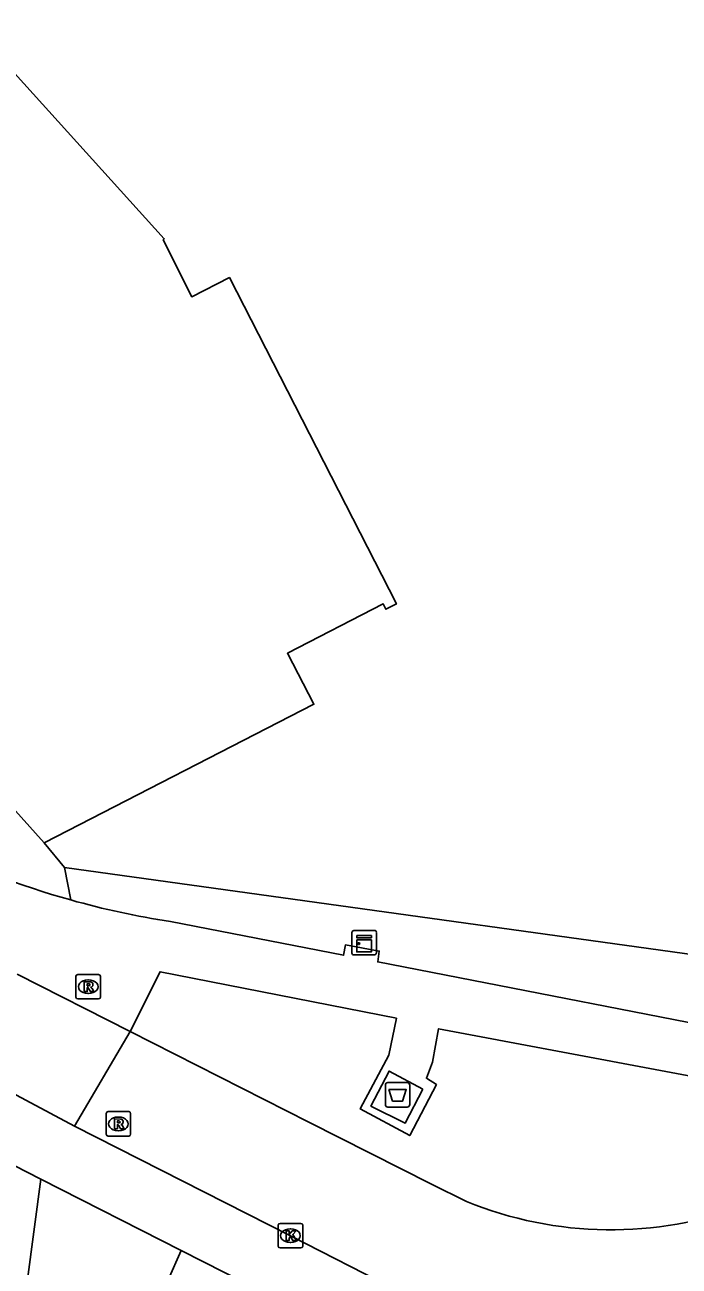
# Model space of a CAD drawing. Extents: x 161402 to 161933, y 381650 to 382313.
# Drawn here: x 161780 to 161806.7, y 381948.3 to 381999.1 of the extents above; entities that cross this region are included whole.
import ezdxf

# ---------------------------------------------------------------- set-up
doc = ezdxf.new("R2010")
doc.units = 0
for name, color, linetype in [('IMGEO_Afval_apart_plaats', 7, 'Continuous'), ('IMGEO_Groenvoorziening', 7, 'Continuous'), ('IMGEO_Kast', 7, 'Continuous'), ('IMGEO_Kolk', 7, 'Continuous'), ('IMGEO_Pand', 7, 'Continuous'), ('IMGEO_Rijbaan_lokaal_open', 7, 'Continuous'), ('IMGEO_Rioolput', 7, 'Continuous'), ('IMGEO_Voetpad_gesloten', 7, 'Continuous'), ('IMGEO_Voetpad_open', 7, 'Continuous')]:
    doc.layers.add(name, color=color, linetype=linetype)

msp = doc.modelspace()

# ---------------------------------------------------------------- linework, layer by layer
at = {"layer": 'IMGEO_Afval_apart_plaats'}
for p, q in [((161794.82, 381955.842), (161795.61, 381955.842)), ((161795.61, 381955.842), (161794.82, 381955.842)), ((161794.72, 381954.942), (161794.72, 381955.742)), ((161794.72, 381955.742), (161794.72, 381954.942)), ((161795.71, 381955.742), (161795.71, 381954.942)), ((161795.71, 381954.942), (161795.71, 381955.742)), ((161795.61, 381954.842), (161794.82, 381954.842)), ((161794.82, 381954.842), (161795.61, 381954.842))]:
    msp.add_line(p, q, dxfattribs=at)
msp.add_lwpolyline([(161794.863, 381955.556), (161795.567, 381955.556), (161795.418, 381955.086), (161795.012, 381955.086), (161794.863, 381955.556)], dxfattribs=at)
for centre, start, end in [((161794.82, 381955.742), 90, 180), ((161794.82, 381955.742), 90, 180), ((161795.61, 381955.742), 0, 90), ((161795.61, 381955.742), 360, 90), ((161794.82, 381954.942), 180, 270), ((161794.82, 381954.942), 180, 270), ((161795.61, 381954.942), 270, 0), ((161795.61, 381954.942), 270, 0)]:
    msp.add_arc(centre, 0.1, start, end, dxfattribs=at)
at = {"layer": 'IMGEO_Groenvoorziening'}
for points in [[(161781.596, 381964.647), (161780.758, 381965.653)], [(161781.851, 381963.314), (161781.596, 381964.647)], [(161815.795, 381959.903), (161781.596, 381964.647)]]:
    msp.add_lwpolyline(points, dxfattribs=at)
at = {"layer": 'IMGEO_Kast'}
for p, q in [((161793.349, 381961.14), (161793.349, 381961.981)), ((161793.349, 381961.981), (161793.349, 381961.14)), ((161793.424, 381962.065), (161794.265, 381962.065)), ((161794.265, 381962.065), (161793.424, 381962.065)), ((161794.349, 381961.99), (161794.349, 381961.149)), ((161794.349, 381961.149), (161794.349, 381961.99)), ((161794.274, 381961.065), (161793.433, 381961.065)), ((161793.433, 381961.065), (161794.274, 381961.065))]:
    msp.add_line(p, q, dxfattribs=at)
for points in [[(161793.544, 381961.855), (161794.144, 381961.855), (161794.144, 381961.77), (161793.544, 381961.77), (161793.544, 381961.855)], [(161793.544, 381961.68), (161794.144, 381961.68), (161794.144, 381961.191), (161793.544, 381961.191), (161793.544, 381961.68)]]:
    msp.add_lwpolyline(points, dxfattribs=at)
msp.add_circle((161793.628, 381961.529), 0.0377, dxfattribs=at)
for centre, start, end in [((161793.427, 381961.987), 92.4484, 184.2845), ((161793.427, 381961.987), 92.4484, 184.2845), ((161794.271, 381961.987), 2.4484, 94.2845), ((161794.271, 381961.987), 2.4484, 94.2845), ((161793.427, 381961.143), 182.4484, 274.2845), ((161793.427, 381961.143), 182.4484, 274.2845), ((161794.271, 381961.143), 272.4484, 4.2845), ((161794.271, 381961.143), 272.4484, 4.2845)]:
    msp.add_arc(centre, 0.0779, start, end, dxfattribs=at)
at = {"layer": 'IMGEO_Kolk'}
for p, q in [((161790.333, 381949.154), (161790.333, 381950.006)), ((161790.408, 381950.08), (161791.26, 381950.08)), ((161790.821, 381949.86), (161790.846, 381949.86)), ((161791.334, 381950.006), (161791.334, 381949.154)), ((161790.844, 381949.3), (161790.819, 381949.3)), ((161791.26, 381949.08), (161790.408, 381949.08))]:
    msp.add_line(p, q, dxfattribs=at)
for points in [[(161790.333, 381949.154), (161790.333, 381950.006)], [(161790.408, 381950.08), (161791.26, 381950.08)], [(161790.654, 381949.78), (161790.777, 381949.78), (161790.777, 381949.629), (161790.907, 381949.78), (161791.071, 381949.78), (161790.925, 381949.629), (161791.078, 381949.38), (161790.926, 381949.38), (161790.841, 381949.544), (161790.777, 381949.477), (161790.777, 381949.38), (161790.654, 381949.38), (161790.654, 381949.78)], [(161791.334, 381950.006), (161791.334, 381949.154)], [(161791.26, 381949.08), (161790.408, 381949.08)]]:
    msp.add_lwpolyline(points, dxfattribs=at)
for centre, start, end in [((161790.41, 381950.004), 91.552, 178.448), ((161790.41, 381950.004), 91.552, 178.448), ((161791.258, 381950.004), 1.552, 88.448), ((161791.258, 381950.004), 1.552, 88.448), ((161790.41, 381949.156), 181.552, 268.448), ((161790.41, 381949.156), 181.552, 268.448), ((161791.258, 381949.156), 271.552, 358.448), ((161791.258, 381949.156), 271.552, 358.448)]:
    msp.add_arc(centre, 0.0765, start, end, dxfattribs=at)
for centre, major_axis, ratio, start_param, end_param in [((161790.82, 381949.58), (-0.387, 0.002), 0.722429, 4.712389, 7.853982), ((161790.845, 381949.58), (-0.39, 0.002), 0.717154, 1.570796, 4.712389)]:
    msp.add_ellipse(centre, major_axis=major_axis, ratio=ratio, start_param=start_param, end_param=end_param, dxfattribs=at)
at = {"layer": 'IMGEO_Pand'}
for points in [[(161780.758, 381965.653), (161791.79, 381971.32), (161790.711, 381973.405), (161794.625, 381975.432), (161794.738, 381975.207), (161795.171, 381975.426), (161788.334, 381988.775), (161786.795, 381987.989), (161785.621, 381990.324), (161785.669, 381990.368), (161777.752, 381999.117), (161777.382, 381998.782), (161778.17, 381997.911), (161776.531, 381996.448), (161775.334, 381998.777), (161765.944, 381993.952), (161772.541, 381981.009), (161772.785, 381978.319)], [(161780.758, 381965.653), (161774.762, 381972.334), (161774.483, 381972.736)]]:
    msp.add_lwpolyline(points, dxfattribs=at)
at = {"layer": 'IMGEO_Rijbaan_lokaal_open'}
for points in [[(161779.65, 381960.282), (161784.276, 381957.939)], [(161784.276, 381957.939), (161782, 381954.061)], [(161784.276, 381957.939), (161791.589, 381954.222), (161796.605, 381951.684), (161798.03, 381950.977)], [(161778.004, 381956.188), (161782, 381954.061)], [(161782, 381954.061), (161790.834, 381949.58), (161795.097, 381947.398)], [(161780.082, 381947.784), (161780.63, 381951.898)], [(161786.367, 381948.968), (161780.63, 381951.898)], [(161786.367, 381948.968), (161784.762, 381945.37)]]:
    msp.add_lwpolyline(points, dxfattribs=at)
msp.add_arc((161803.949, 381965.532), 15.713, 247.8699, 290.64, dxfattribs=at)
at = {"layer": 'IMGEO_Rioolput'}
for p, q in [((161782.06, 381959.34), (161782.06, 381960.192)), ((161782.135, 381960.266), (161782.987, 381960.266)), ((161782.548, 381960.046), (161782.573, 381960.046)), ((161783.061, 381960.192), (161783.061, 381959.34)), ((161782.571, 381959.486), (161782.546, 381959.486)), ((161782.987, 381959.266), (161782.135, 381959.266)), ((161783.296, 381953.728), (161783.296, 381954.58)), ((161783.371, 381954.654), (161784.223, 381954.654)), ((161783.784, 381954.434), (161783.809, 381954.434)), ((161784.297, 381954.58), (161784.297, 381953.728)), ((161783.807, 381953.874), (161783.782, 381953.874)), ((161784.223, 381953.654), (161783.371, 381953.654))]:
    msp.add_line(p, q, dxfattribs=at)
for points in [[(161782.06, 381959.34), (161782.06, 381960.192)], [(161782.135, 381960.266), (161782.987, 381960.266)], [(161782.649, 381959.964), (161782.397, 381959.966), (161782.397, 381959.566)], [(161782.575, 381959.885), (161782.521, 381959.885), (161782.521, 381959.804)], [(161783.061, 381960.192), (161783.061, 381959.34)], [(161782.397, 381959.566), (161782.521, 381959.566), (161782.521, 381959.728), (161782.532, 381959.728)], [(161782.521, 381959.804), (161782.573, 381959.804)], [(161782.579, 381959.699), (161782.65, 381959.566), (161782.79, 381959.566), (161782.725, 381959.692)], [(161782.987, 381959.266), (161782.135, 381959.266)], [(161783.296, 381953.728), (161783.296, 381954.58)], [(161783.371, 381954.654), (161784.223, 381954.654)], [(161783.885, 381954.352), (161783.633, 381954.354), (161783.633, 381953.954)], [(161784.297, 381954.58), (161784.297, 381953.728)], [(161783.633, 381953.954), (161783.757, 381953.954), (161783.757, 381954.116), (161783.768, 381954.116)], [(161783.811, 381954.273), (161783.757, 381954.273), (161783.757, 381954.192)], [(161783.757, 381954.192), (161783.809, 381954.192)], [(161783.815, 381954.087), (161783.886, 381953.954), (161784.026, 381953.954), (161783.961, 381954.08)], [(161784.223, 381953.654), (161783.371, 381953.654)]]:
    msp.add_lwpolyline(points, dxfattribs=at)
for centre, radius, start, end in [((161782.137, 381960.19), 0.0765, 91.552, 178.448), ((161782.137, 381960.19), 0.0765, 91.552, 178.448), ((161782.581, 381959.789), 0.0964, 77.0061, 93.1865), ((161782.595, 381959.846), 0.0378, 276.6634, 79.6772), ((161782.648, 381959.854), 0.109, 350.3612, 89.416), ((161782.985, 381960.19), 0.0765, 1.552, 88.448), ((161782.985, 381960.19), 0.0765, 1.552, 88.448), ((161782.531, 381959.675), 0.0533, 26.0293, 88.6989), ((161782.557, 381959.993), 0.19, 274.7715, 282.9687), ((161782.646, 381959.854), 0.112, 277.5842, 350.9817), ((161782.63, 381959.639), 0.108, 29.5134, 73.7905), ((161782.137, 381959.342), 0.0765, 181.552, 268.448), ((161782.137, 381959.342), 0.0765, 181.552, 268.448), ((161782.985, 381959.342), 0.0765, 271.552, 358.448), ((161782.985, 381959.342), 0.0765, 271.552, 358.448), ((161783.373, 381954.578), 0.0765, 91.552, 178.448), ((161783.373, 381954.578), 0.0765, 91.552, 178.448), ((161783.884, 381954.242), 0.109, 350.3612, 89.416), ((161784.221, 381954.578), 0.0765, 1.552, 88.448), ((161784.221, 381954.578), 0.0765, 1.552, 88.448), ((161783.767, 381954.063), 0.0533, 26.0293, 88.6989), ((161783.793, 381954.381), 0.19, 274.7715, 282.9687), ((161783.817, 381954.177), 0.0964, 77.0061, 93.1865), ((161783.831, 381954.234), 0.0378, 276.6634, 79.6772), ((161783.882, 381954.242), 0.112, 277.5842, 350.9817), ((161783.866, 381954.027), 0.108, 29.5134, 73.7905), ((161783.373, 381953.73), 0.0765, 181.552, 268.448), ((161783.373, 381953.73), 0.0765, 181.552, 268.448), ((161784.221, 381953.73), 0.0765, 271.552, 358.448), ((161784.221, 381953.73), 0.0765, 271.552, 358.448)]:
    msp.add_arc(centre, radius, start, end, dxfattribs=at)
for centre, major_axis, ratio, start_param, end_param in [((161782.547, 381959.766), (-0.387, 0.002), 0.722429, 4.712389, 7.853982), ((161782.572, 381959.766), (-0.39, 0.002), 0.717154, 1.570796, 4.712389), ((161783.783, 381954.154), (-0.387, 0.002), 0.722429, 4.712389, 7.853982), ((161783.808, 381954.154), (-0.39, 0.002), 0.717154, 1.570796, 4.712389)]:
    msp.add_ellipse(centre, major_axis=major_axis, ratio=ratio, start_param=start_param, end_param=end_param, dxfattribs=at)
at = {"layer": 'IMGEO_Voetpad_gesloten'}
msp.add_lwpolyline([(161796.252, 381955.57), (161795.521, 381954.182), (161794.123, 381954.883), (161794.867, 381956.315), (161796.252, 381955.57)], dxfattribs=at)
at = {"layer": 'IMGEO_Voetpad_open'}
for points in [[(161815.783, 381956.589), (161811.468, 381957.46), (161794.405, 381960.779), (161794.464, 381961.223), (161793.08, 381961.474), (161793.007, 381961.051), (161785.921, 381962.429)], [(161784.276, 381957.939), (161785.503, 381960.377), (161795.166, 381958.474), (161794.855, 381956.97), (161793.688, 381954.764), (161795.715, 381953.673), (161796.806, 381955.759), (161796.395, 381956.022), (161796.644, 381956.673), (161796.895, 381958.043), (161811.053, 381955.38), (161810.228, 381951.049)], [(161780.63, 381951.898), (161779.002, 381952.721), (161777.972, 381953.284)], [(161793.514, 381945.349), (161786.367, 381948.968)]]:
    msp.add_lwpolyline(points, dxfattribs=at)
for centre, radius, start, end in [((161791.159, 381996.411), 34.382, 243.3779, 254.2916), ((161791.21, 381996.552), 34.53, 254.2746, 261.19)]:
    msp.add_arc(centre, radius, start, end, dxfattribs=at)

doc.saveas('drawing.dxf')
